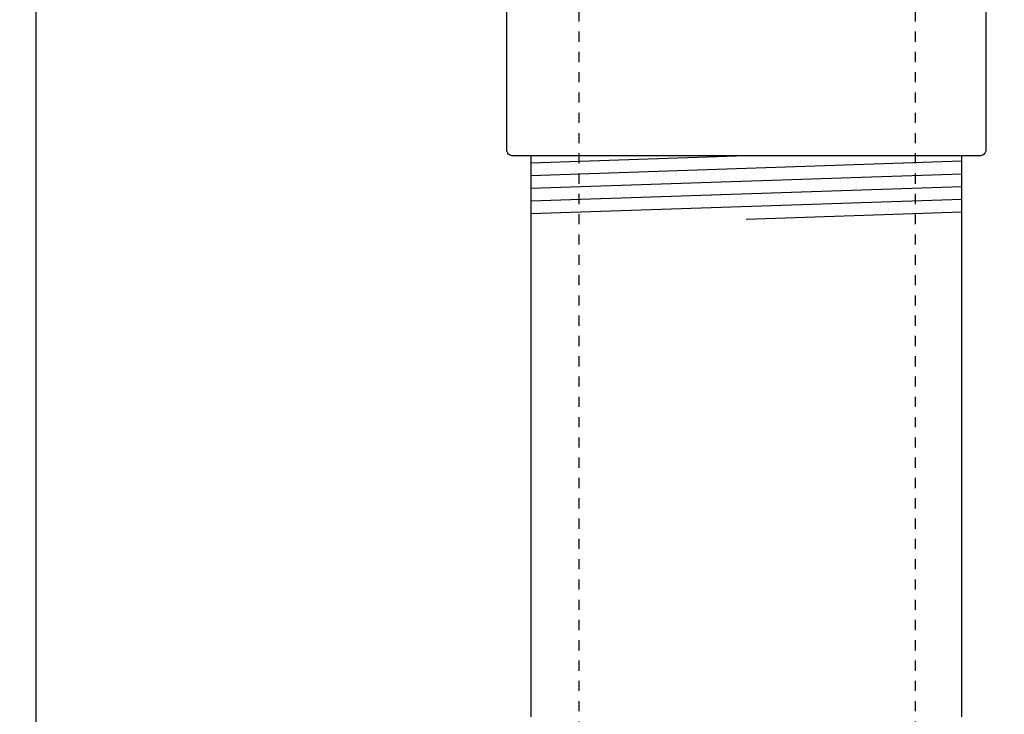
# Model space of a CAD drawing. Extents: x -169 to 6736, y -208 to 3022.
# Tile 549 of 656: x 6033.24 to 6042.94, y 958.75 to 965.59. Entities that reach past the tile are written whole.
import ezdxf

# ---------------------------------------------------------------- set-up
doc = ezdxf.new("R2010")
doc.units = 0
doc.header["$MEASUREMENT"] = 0
doc.header["$PDSIZE"] = 1
doc.linetypes.add('HIDDEN5', pattern=[0.05, 0.025, -0.025])
doc.layers.get('DEFPOINTS').update_dxf_attribs({"linetype": 'CONTINUOUS'})
for name, color, linetype in [('DIM', 3, 'CONTINUOUS'), ('FILL-TUBE', 1, 'CONTINUOUS'), ('FRP-SUMP', 2, 'CONTINUOUS'), ('GALV-4-PIPE', 4, 'CONTINUOUS'), ('THREADED-ADAPTOR', 4, 'CONTINUOUS')]:
    doc.layers.add(name, color=color, linetype=linetype)
doc.styles.add('SIMPLEX', font='simplex')
doc.dimstyles.new('DIM64', dxfattribs={"dimscale": 64, "dimtxt": 0.09375, "dimasz": 0.09375, "dimexe": 0.0625, "dimexo": 0.0625, "dimgap": 0.046875, "dimtad": 1, "dimdec": 4, "dimzin": 3, "dimdsep": 46, "dimlunit": 4, "dimtxsty": 'SIMPLEX', "dimcen": 0, "dimclrd": 256, "dimclre": 256, "dimclrt": 256, "dimadec": 0, "dimazin": 0, "dimtfac": 1, "dimtdec": 4, "dimtmove": 0, "dimatfit": 3, "dimfxl": 1, "dimfrac": 2, "dimtolj": 1, "dimtzin": 0, "dimarcsym": 0})

# ---------------------------------------------------------------- blocks, each defined once
blk = doc.blocks.new('*D61')
at = {"layer": 'DEFPOINTS', "color": 0, "transparency": 16777216}
for p in [(6443.9106, 978.296), (5827.1542, 978.0147), (5827.1542, 700.5233)]:
    blk.add_point(p, dxfattribs=at)
at = {"layer": 'DIM', "lineweight": -2, "transparency": 16777216}
for p, q in [((6443.9106, 974.296), (6443.9106, 696.5233)), ((5827.1542, 974.0147), (5827.1542, 696.5233)), ((6437.9106, 700.5233), (5833.1542, 700.5233))]:
    blk.add_line(p, q, dxfattribs=at)
at = {"layer": 'DIM', "transparency": 16777216}
for points in [[(5833.1542, 701.5233), (5833.1542, 699.5233), (5827.1542, 700.5233)], [(6437.9106, 701.5233), (6437.9106, 699.5233), (6443.9106, 700.5233)]]:
    blk.add_solid(points, dxfattribs=at)
at = {"layer": 'DIM', "transparency": 16777216, "insert": (6135.5324, 708.0947), "char_height": 6, "attachment_point": 5, "style": 'SIMPLEX'}
blk.add_mtext('\\A1;51\'-4 3/4" (F.V. TANK SLAB)', dxfattribs=at)

msp = doc.modelspace()

# ---------------------------------------------------------------- linework, layer by layer
at = {"layer": 'FILL-TUBE', "color": 1, "linetype": 'HIDDEN5'}
for p, q in [((6038.75058, 966.87536), (6038.75058, 911.11269)), ((6042.06505, 966.87536), (6042.06505, 805.27328))]:
    msp.add_line(p, q, dxfattribs=at)
at = {"layer": 'FRP-SUMP'}
msp.add_lwpolyline([(6033.4007, 956.57108), (6033.4007, 966.71159), (6032.4007, 966.71159), (6032.4007, 968.71159), (6032.1507, 968.71159), (6032.1507, 968.53471, -0.4142136), (6032.0907, 968.47471), (6032.0207, 968.47471, 0.4142136), (6031.9607, 968.41471), (6031.9607, 968.20909, 0.4142136), (6032.0232, 968.14659), (6032.0857, 968.14659, -0.3867683), (6032.1507, 968.08409), (6032.1507, 967.33409, -0.3867683), (6032.0857, 967.27159), (6032.0232, 967.27159, 0.4142136), (6031.9607, 967.20909), (6031.9607, 966.83409, 0.4142136), (6032.0232, 966.77159), (6032.0907, 966.77159, -0.4142136), (6032.1507, 966.71159), (6032.14722, 956.87655, 0.0082217)], format="xyb", dxfattribs=at)
at = {"layer": 'GALV-4-PIPE', "color": 7}
for p, q in [((6040.4007, 964.24972), (6038.2757, 964.17815)), ((6042.5257, 964.19623), (6038.2757, 964.05307)), ((6042.5257, 964.07116), (6038.2757, 963.928)), ((6042.5257, 963.94609), (6038.2757, 963.80293)), ((6042.5257, 963.82102), (6038.2757, 963.67786)), ((6042.5257, 963.69594), (6040.4007, 963.62437))]:
    msp.add_line(p, q, dxfattribs=at)
at = {"layer": 'GALV-4-PIPE'}
msp.add_lwpolyline([(6042.5257, 958.71968), (6042.5257, 964.24972), (6038.2757, 964.24972), (6038.2757, 958.71968)], dxfattribs=at)
at = {"layer": 'THREADED-ADAPTOR', "linetype": 'Continuous'}
msp.add_lwpolyline([(6042.69931, 964.24972), (6038.10208, 964.24972, -0.4142136), (6038.03958, 964.31222), (6038.03958, 965.68722, -0.4142136), (6038.10208, 965.74972), (6042.69931, 965.74972, -0.4142136), (6042.76181, 965.68722), (6042.76181, 964.31222, -0.4142136)], format="xyb", close=True, dxfattribs=at)

# ---------------------------------------------------------------- dimensions: what is measured, and where the dimension line sits
at = {"layer": 'DIM'}
dim = msp.add_linear_dim(base=(5827.15422, 700.52328), p1=(6443.9106, 978.29596), p2=(5827.15422, 978.01471), angle=180, text='<> (F.V. TANK SLAB)', dimstyle='DIM64', dxfattribs=at)
dim.commit()
dim.dimension.update_dxf_attribs({"geometry": '*D61', "text_midpoint": (6135.53241, 708.09471)})

doc.saveas('drawing.dxf')
